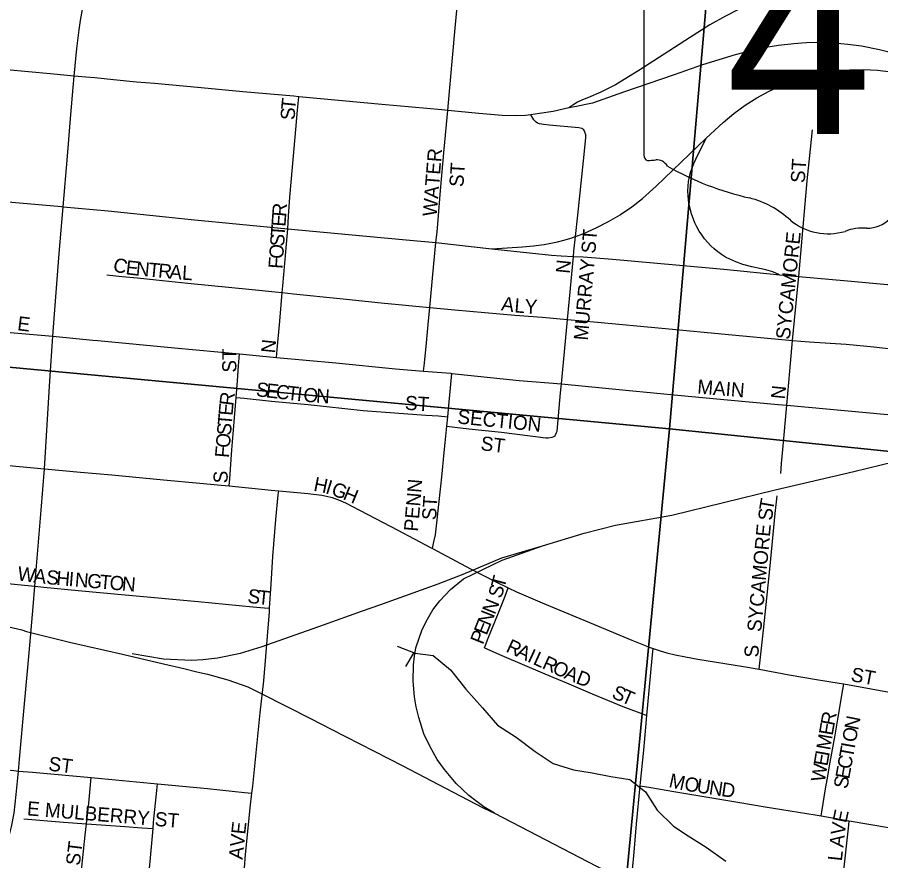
# Model space of a CAD drawing. Extents: x 1410790 to 1770854, y 566777 to 831614.
# Drawn here: x 1601885 to 1604940, y 701706 to 704689 of the extents above; entities that cross this region are included whole.
import ezdxf

# ---------------------------------------------------------------- set-up
doc = ezdxf.new("R2010")
doc.units = 0
for name, color, linetype in [('GM_X_City_Street', 7, 'Continuous'), ('GM_X_City_Street_Text', 7, 'Continuous'), ('GM_X_Interchange_Ramps', 7, 'Continuous'), ('GM_X_Minor_River', 7, 'Continuous'), ('GM_X_Rail_Line', 7, 'Continuous'), ('GM_X_Section', 7, 'Continuous'), ('GM_X_State_Location', 7, 'Continuous'), ('GM_X_State_Route', 7, 'Continuous'), ('GM_X_State_Shield', 7, 'Continuous'), ('GM_X_US_Route', 7, 'Continuous')]:
    doc.layers.add(name, color=color, linetype=linetype)

msp = doc.modelspace()

# ---------------------------------------------------------------- linework, layer by layer
at = {"layer": 'GM_X_City_Street'}
for points in [[(1603407.9, 704359.4), (1603410.4, 704386.9), (1603423.7, 704533), (1603435.5, 704663.6), (1603459.9, 704925), (1603461.4, 704941.2)], [(1602841.6, 703941.4), (1602844.4, 703986), (1602848.9, 704052.5), (1602867.5, 704264.8), (1602876.4, 704360), (1602880.8, 704408.1)], [(1603365.7, 703891.9), (1603369.7, 703928.9), (1603382, 704076), (1603395.4, 704222.9), (1603407.9, 704359.4)], [(1603888.9, 704291.2), (1603882.2, 704295.5), (1603871, 704298.5), (1603767.1, 704307.5), (1603746.4, 704309.7), (1603732.3, 704312.4), (1603725.4, 704315.1), (1603720, 704318.5), (1603715.3, 704322.3), (1603711.7, 704326.6), (1603701.3, 704343.8)], [(1603859.9, 703914), (1603867.9, 703988.7), (1603888.2, 704181.8), (1603895.7, 704262.2), (1603895.7, 704272.8), (1603893.2, 704282.6), (1603888.9, 704291.2)], [(1604649.4, 703772), (1604679.3, 704111.1), (1604690.9, 704223), (1604697.9, 704291.5)], [(1602822.4, 703715.6), (1602824.4, 703738.7), (1602834.8, 703859.3), (1602841.6, 703941.4)], [(1603852.9, 703843.4), (1603854.3, 703861.5), (1603859.9, 703914)], [(1603344.1, 703662.8), (1603353.7, 703765.9), (1603365.7, 703891.9)], [(1603831.6, 703620.2), (1603838.3, 703693.2), (1603852.9, 703843.4)], [(1602200.9, 703777.9), (1602254.2, 703772.6), (1602310.1, 703767.1), (1602376.4, 703760.6), (1602488.2, 703748.6), (1602716.2, 703726.3), (1602797.6, 703718.5), (1602822.4, 703715.6)], [(1604628, 703545.8), (1604647.4, 703750.3), (1604649.4, 703772)], [(1602802.2, 703486), (1602804.7, 703513.7), (1602813.7, 703614.5), (1602822.4, 703715.6)], [(1602822.4, 703715.6), (1602862.5, 703710.4), (1603025.3, 703694.4), (1603171.8, 703679.4), (1603344.1, 703662.8)], [(1603322.4, 703437.5), (1603325.2, 703465.4), (1603332.5, 703537.3), (1603338.5, 703602.6), (1603344.1, 703662.8)], [(1603344.1, 703662.8), (1603432.4, 703654.1), (1603645.2, 703636), (1603741.6, 703627.8), (1603831.6, 703620.2)], [(1603809.6, 703392), (1603828.9, 703594.5), (1603831.6, 703620.2)], [(1603831.6, 703620.2), (1603937.3, 703611.2), (1604165.4, 703589.7), (1604413.4, 703566.1), (1604589.8, 703549.2), (1604628, 703545.8)], [(1601770.4, 703582.1), (1601859.5, 703574.1), (1602009.9, 703561)], [(1602009.9, 703561), (1602151.6, 703547.6)], [(1602151.6, 703547.6), (1602169.7, 703545.9), (1602440.8, 703520.2), (1602671.4, 703498.3)], [(1604607, 703316.9), (1604610.6, 703357.3), (1604618, 703437.8), (1604628, 703545.8)], [(1604628, 703545.8), (1604686.4, 703540.6), (1604817.1, 703532.5), (1604914.8, 703523.7), (1605028.4, 703509.9), (1605044.7, 703508.3), (1605076, 703505.3)], [(1602658.8, 703344.4), (1602663.6, 703403.4), (1602667.9, 703456.1), (1602671.4, 703498.3)], [(1602671.4, 703498.3), (1602717.8, 703493.8), (1602802.2, 703486)], [(1602802.2, 703486), (1603011.3, 703466.6), (1603222.5, 703445.2), (1603322.4, 703437.5)], [(1603322.4, 703437.5), (1603418.9, 703429.9), (1603422.5, 703429.5)], [(1603407.4, 703276.4), (1603412.6, 703329.4), (1603417.4, 703378), (1603422.5, 703429.5)], [(1603422.5, 703429.5), (1603660.8, 703404.8), (1603809.6, 703392)], [(1603783.4, 703206.8), (1603787.5, 703210.4), (1603790, 703214.5), (1603793, 703220.3), (1603794.3, 703225.5), (1603806.8, 703360.6), (1603809.6, 703392)], [(1603809.6, 703392), (1604038.3, 703370), (1604234, 703351.7), (1604396.9, 703336), (1604576.3, 703319.7), (1604607, 703316.9)], [(1602634.5, 703031.5), (1602636.3, 703056.3), (1602643.9, 703158.9), (1602651.7, 703258), (1602658.8, 703344.4)], [(1602658.8, 703344.4), (1602687.2, 703341.6), (1602784.2, 703331.8), (1602913.8, 703319.5), (1603107.9, 703298.7), (1603330.7, 703282.1), (1603374.5, 703278.9), (1603407.4, 703276.4)], [(1604586.5, 703075.3), (1604589, 703110.2), (1604593, 703160.8), (1604607, 703316.9)], [(1604607, 703316.9), (1605028.1, 703278.5)], [(1603404, 703242.3), (1603407.4, 703276.4)], [(1603353.8, 702809.7), (1603358.8, 702833.3), (1603364, 702858), (1603370, 702911), (1603387.4, 703073.7), (1603393.7, 703137.5), (1603398.2, 703184.4), (1603404, 703242.3)], [(1603404, 703242.3), (1603433.1, 703239.1), (1603481.7, 703233.8), (1603597.3, 703221.3), (1603754.4, 703201.9), (1603762.7, 703201.7), (1603769.6, 703202.5), (1603776.8, 703204), (1603783.4, 703206.8)], [(1601729.2, 703115.7), (1601815.9, 703107.6), (1601980.8, 703092.3)], [(1601980.8, 703092.3), (1602108.6, 703080.2), (1602218.7, 703070.5), (1602401.8, 703053.4), (1602531.1, 703041.3), (1602605.6, 703034.3), (1602634.5, 703031.5)], [(1602634.5, 703031.5), (1602783.1, 703017), (1602809.5, 703014.5)], [(1602777.3, 702599.2), (1602783.1, 702684.2), (1602789.3, 702782.1), (1602799.8, 702912.3), (1602808.1, 703000.3), (1602809.5, 703014.5)], [(1602809.5, 703014.5), (1602913.6, 703004.6), (1602962.6, 702998.6), (1602979, 702995.4), (1602998.3, 702990.6), (1603020.8, 702982.8), (1603046, 702971.5), (1603071.1, 702958.8), (1603230.7, 702875.5), (1603346.1, 702813.8), (1603353.8, 702809.7)], [(1604510.1, 702382.9), (1604513.5, 702415.3), (1604524.6, 702521.2), (1604547.2, 702736.8), (1604556.9, 702835.2), (1604566.5, 702934.1), (1604573.3, 702996)], [(1603353.8, 702809.7), (1603470.6, 702747.4)], [(1603470.6, 702747.4), (1603490.5, 702736.8), (1603577.7, 702691.9), (1603621.8, 702671)], [(1601455.8, 702723.5), (1601487.1, 702720.5), (1601595.7, 702710.2), (1601741.6, 702697.2), (1601946.6, 702676.6), (1601978.6, 702673.4), (1602099.9, 702661.1), (1602279.4, 702645.1), (1602524.5, 702622.7), (1602718.4, 702604.1), (1602759.3, 702600.7), (1602777.3, 702599.2)], [(1603538.2, 702459), (1603551.1, 702493.4), (1603589.2, 702588.2), (1603610.4, 702642), (1603621.8, 702671)], [(1603621.8, 702671), (1603651.5, 702656.9), (1603741.5, 702618.1), (1603937.9, 702536.4), (1604058.5, 702485.6), (1604124, 702460.4), (1604134.4, 702456.7)], [(1602714.7, 701944.3), (1602717.5, 701969.6), (1602744, 702229), (1602756.4, 702341.6), (1602776.5, 702586), (1602777.3, 702599.2)], [(1603538.2, 702459), (1603598.6, 702431.7), (1603751.5, 702366.9), (1603828.1, 702335), (1603918.4, 702296.5), (1604027.1, 702251.4), (1604105.6, 702221.9), (1604112.4, 702219.3)], [(1604112.4, 702219.3), (1604120.2, 702308.4), (1604131.1, 702422), (1604134.4, 702456.7)], [(1604134.4, 702456.7), (1604142.1, 702453.9), (1604159.8, 702448.2), (1604183.2, 702441.1), (1604212.5, 702434.3), (1604248.3, 702427.5), (1604292.7, 702419.1), (1604454.5, 702393.1), (1604510.1, 702382.9)], [(1604510.1, 702382.9), (1604615.4, 702363.7), (1604711.9, 702346.6), (1604792.9, 702333.8), (1604808.6, 702331)], [(1604728.8, 701864), (1604731.3, 701879.2), (1604744.4, 701959.6), (1604750, 701991.4), (1604760.5, 702054.9), (1604778, 702150), (1604788.9, 702213.6), (1604805.3, 702311.2), (1604808.6, 702331)], [(1604808.6, 702331), (1604905.7, 702313.4), (1605002.2, 702296.3), (1605050.1, 702288.3)], [(1604088.3, 701971.2), (1604089.4, 701983), (1604101.1, 702097.1), (1604108.8, 702178.5), (1604112.4, 702219.3)], [(1601399.8, 702069.5), (1601579.4, 702053.4), (1601758.9, 702036.2), (1601872.9, 702024.3), (1601888.6, 702023), (1601938.2, 702018.9), (1602146.5, 701999.7)], [(1602129.6, 701836.3), (1602138.3, 701909.6), (1602144.2, 701974.7), (1602146.5, 701999.7)], [(1602146.5, 701999.7), (1602182.9, 701996.3), (1602381, 701977.6)], [(1602365.2, 701819.3), (1602367, 701842), (1602378.3, 701953.6), (1602381, 701977.6)], [(1602381, 701977.6), (1602558, 701961), (1602688.2, 701947.1), (1602714.7, 701944.3)], [(1604048.5, 701547.2), (1604065.5, 701722.3), (1604075.1, 701836.5), (1604088.3, 701971.2)], [(1604088.3, 701971.2), (1604126.6, 701964.5), (1604207.3, 701950.2), (1604433.5, 701912.5), (1604530.6, 701896.7), (1604707.7, 701867.6), (1604728.8, 701864)], [(1602688, 701680.2), (1602692.4, 701727.3), (1602710.2, 701903.5), (1602714.7, 701944.3)], [(1604728.8, 701864), (1604828.1, 701847.1)], [(1601907.4, 701853.4), (1602047.8, 701842.7), (1602129.6, 701836.3)], [(1602088.1, 701383), (1602090.7, 701407.5), (1602099.3, 701504.6), (1602104.7, 701569.6), (1602108.3, 701618.4), (1602112.9, 701683.4), (1602124.8, 701796.4), (1602129.6, 701836.3)], [(1602129.6, 701836.3), (1602181.3, 701832.3), (1602264.8, 701827.3), (1602325.5, 701822.6), (1602365.2, 701819.3)], [(1604781.2, 701455.2), (1604799.4, 701594.5), (1604811, 701693.7), (1604826.4, 701831.9), (1604828.1, 701847.1)], [(1604828.1, 701847.1), (1604974.1, 701822.3)], [(1602322.6, 701364.1), (1602329.4, 701439.4), (1602338.2, 701520.2), (1602342.1, 701568.6), (1602345.5, 701600.7), (1602363.2, 701793.7), (1602365.2, 701819.3)]]:
    msp.add_lwpolyline(points, dxfattribs=at)
at = {"layer": 'GM_X_Interchange_Ramps'}
msp.add_lwpolyline([(1604581, 703778.4), (1604557.5, 703788.5), (1604532.6, 703796), (1604483.8, 703806.2), (1604451.8, 703815.1), (1604426.6, 703824.5), (1604405.6, 703833.7), (1604390.7, 703840.9), (1604376.5, 703849.5), (1604363, 703859.1), (1604350.1, 703869.6), (1604338, 703881), (1604316, 703905.8), (1604306.1, 703919.2), (1604297.1, 703933.1), (1604289, 703947.6), (1604281.8, 703962.6), (1604270.2, 703993.7), (1604262.3, 704025.9), (1604259.7, 704042.3), (1604258.1, 704058.9), (1604257.7, 704075.5), (1604258.2, 704092.1), (1604260, 704108.6), (1604262.9, 704124.9), (1604267, 704141), (1604271.9, 704155.3), (1604278.4, 704172.2), (1604285.8, 704187), (1604321.8, 704262.1)], dxfattribs=at)
at = {"layer": 'GM_X_Minor_River'}
for points in [[(1603228.8, 702464.6), (1603292.5, 702440.1), (1603356.3, 702431.6), (1603417.9, 702381), (1603471.3, 702312.5), (1603530.7, 702246), (1603584.1, 702185.5), (1603649.7, 702142.9), (1603717.2, 702092.3), (1603780.8, 702049.8), (1603852.6, 702027.2), (1603918.4, 702016.7), (1603984.2, 702004.2), (1604052, 701993.6), (1604107.6, 701949.1), (1604149.1, 701884.7), (1604206.5, 701828.2), (1604258.2, 701793.8), (1604321.8, 701753.2), (1604391.3, 701704.6)], [(1603287.7, 702441.9), (1603258.2, 702392.3)]]:
    msp.add_lwpolyline(points, dxfattribs=at)
at = {"layer": 'GM_X_Rail_Line'}
for points in [[(1603743.3, 702819), (1603890.2, 702864.7), (1604001.6, 702893.1), (1604200.2, 702927.6), (1604566.6, 703018), (1604844.5, 703082.4), (1605038.4, 703129.9), (1605248.2, 703203.6), (1605402.2, 703264.2)], [(1602674.6, 702439.8), (1602751.5, 702463.1), (1602967.5, 702539.7), (1603105.9, 702589.6), (1603167.4, 702611.1), (1603373.5, 702685.7), (1603462.7, 702719.8), (1603599.4, 702777.6), (1603743.3, 702819)], [(1603600.6, 702769), (1603743.3, 702819)], [(1603572.9, 701874), (1603535.9, 701896.9), (1603507.6, 701917.2), (1603482.7, 701937), (1603437.1, 701979.4), (1603395.7, 702029), (1603370.8, 702063.2), (1603344.1, 702110.9), (1603323.4, 702154.9), (1603305.9, 702211.9), (1603295.4, 702250.3), (1603290.2, 702285.7), (1603285.5, 702341.1), (1603286.8, 702398.3), (1603289.9, 702429.6), (1603294.7, 702459.3), (1603317.4, 702523.5), (1603335.8, 702560.1), (1603354.7, 702593.3), (1603379.4, 702624.6), (1603417.3, 702665.4), (1603463.9, 702703.2), (1603600.6, 702769)], [(1601445.6, 702645.3), (1601606.1, 702593.7), (1601680.2, 702573.3), (1601901.2, 702521.9), (1601916.7, 702517.1)], [(1601916.7, 702517.1), (1602068.9, 702478.3), (1602257.5, 702436.5), (1602402.3, 702402.7)], [(1602291.1, 702438.7), (1602402, 702420.3), (1602502.4, 702414.7), (1602541.7, 702417.2), (1602593.6, 702423.1), (1602674.6, 702439.8)], [(1602402.3, 702402.7), (1602473.7, 702385.2)], [(1602473.7, 702385.2), (1602519.6, 702373.8)], [(1602519.6, 702373.8), (1602557.5, 702365.2), (1602629.3, 702345), (1602700.4, 702320.7), (1602750, 702296.6), (1602924.5, 702207.2), (1602995.7, 702171.1), (1603248.6, 702040.9), (1603452.2, 701934.7), (1603535, 701892), (1603572.9, 701874)], [(1603572.9, 701874), (1604083.3, 701609.1), (1604297, 701498.8), (1604421.4, 701434.4)]]:
    msp.add_lwpolyline(points, dxfattribs=at)
at = {"layer": 'GM_X_Section'}
for points in [[(1599376.7, 708982.6), (1604648.8, 708516.3), (1604192.4, 703233.9), (1598860.7, 703731.2)], [(1604648.8, 708516.3), (1610104.6, 708025.3), (1609553.2, 702682.3), (1604192.4, 703233.9)], [(1598860.7, 703731.2), (1604192.4, 703233.9), (1603688.3, 697982.3), (1598351.3, 698519.7)], [(1604192.4, 703233.9), (1609553.2, 702682.3), (1609051.7, 697468.6), (1603688.3, 697982.3)]]:
    msp.add_lwpolyline(points, close=True, dxfattribs=at)
at = {"layer": 'GM_X_State_Route'}
for points in [[(1602103.9, 704644.3), (1602108.5, 704677.6), (1602133.7, 704824.4), (1602163.9, 705006.1), (1602176.4, 705083.6), (1602202.1, 705243.7), (1602215.2, 705339.2), (1602220.8, 705405.4), (1602224, 705467.8), (1602223.4, 705535.2), (1602221.1, 705581.1), (1602220.2, 705598.9), (1602214.6, 705678.2), (1602191.5, 705877.3), (1602183.7, 705979.8), (1602183.5, 705986.8), (1602181.3, 706042.1), (1602181.8, 706092.8), (1602183.1, 706127.7), (1602187.3, 706169), (1602193.4, 706214.6)], [(1604553.5, 704756.6), (1604529.2, 704750.1), (1604499.2, 704741), (1604476.2, 704732.9), (1604434.4, 704715.3), (1604389.9, 704693.3), (1604334.8, 704662.3), (1604262.9, 704616.1), (1604083.6, 704500.3), (1604001.6, 704450.2), (1603949.7, 704424), (1603906, 704405), (1603884.8, 704397.3), (1603867.1, 704388.9), (1603854.2, 704381.2), (1603835.8, 704368.8)], [(1602085.5, 704481.4), (1602094.8, 704578.4), (1602103.9, 704644.3)], [(1602012.4, 703592.6), (1602033.2, 703854), (1602047.1, 704019), (1602062, 704198.3), (1602074.6, 704345.7), (1602082.3, 704441.1), (1602085.5, 704481.4)], [(1603563.6, 703870), (1603774.5, 703847.5), (1603809.4, 703845.2), (1603852.9, 703843.4)], [(1603852.9, 703843.4), (1603887.2, 703842), (1603990.3, 703834), (1604214.3, 703813.4), (1604384.7, 703797.7), (1604559.9, 703780.5)], [(1604559.9, 703780.5), (1604581, 703778.4), (1604606.9, 703775.9), (1604649.4, 703772)], [(1604649.4, 703772), (1604821.5, 703756.7), (1604964, 703744.1), (1605000, 703743.5), (1605032.1, 703745.7), (1605080.6, 703751.6), (1605106.6, 703757.1), (1605140.8, 703766.5)], [(1601819.3, 701689.9), (1601837.3, 701733.3), (1601852.3, 701778.7), (1601864.3, 701825.7), (1601873.3, 701873.6), (1601881.2, 701940), (1601888.6, 702023), (1601892.2, 702064.9), (1601909.7, 702261.1), (1601926.2, 702440.9), (1601940.7, 702604.1), (1601946.6, 702676.6), (1601968.6, 702946.2), (1601980.8, 703092.3), (1601999.8, 703403), (1602009.9, 703561), (1602012.4, 703592.6)]]:
    msp.add_lwpolyline(points, dxfattribs=at)
at = {"layer": 'GM_X_State_Shield'}
msp.add_line((1604101.9, 705258), (1604101.9, 704201.3), dxfattribs=at)
for centre, radius, start, end in [((1604118, 704199), 16.3, 171.9584, 258.3066), ((1604120.5, 704307.1), 124.2, 267.339, 280.6039), ((1604145.9, 704140.4), 44.8, 29.7484, 93.2717), ((1604711.2, 705089.7), 1066.1, 240.4129, 257.1985), ((1604393.3, 703726.6), 333.6, 47.1842, 75.836), ((1604754.1, 704135.1), 211.7, 230.7004, 286.2918), ((1604891.9, 704056), 112.8, 268.777, 315.5493), ((1604876.4, 703769.8), 173.9, 85.6951, 111.2099)]:
    msp.add_arc(centre, radius, start, end, dxfattribs=at)
at = {"layer": 'GM_X_US_Route'}
for points in [[(1604982.4, 704561.7), (1604935, 704573.8), (1604871.1, 704586.4), (1604822.7, 704593.3), (1604774, 704597.8), (1604725.2, 704599.5), (1604676.4, 704598.4), (1604660.1, 704597.5), (1604632.3, 704595), (1604577.8, 704589.1), (1604533.6, 704582.3), (1604488.1, 704572.5), (1604425.1, 704556.5), (1604366.5, 704538.9), (1604309.2, 704520.6), (1604208.3, 704485.9), (1604029, 704423.9), (1603919.6, 704385.8), (1603895.8, 704380.1), (1603863, 704373.2), (1603835.8, 704368.8)], [(1602000.9, 704489.1), (1601847.4, 704503.2), (1601718.2, 704514.9), (1601612.8, 704524.2), (1601581.2, 704527)], [(1602085.5, 704481.4), (1602000.9, 704489.1)], [(1604017.2, 703990.4), (1604018.5, 703991.1), (1604058.7, 704018.5), (1604096.9, 704048.6), (1604145.4, 704092), (1604321.8, 704262.1), (1604382.7, 704317.2), (1604420.4, 704348.8), (1604460.1, 704378.2), (1604501.8, 704404.5), (1604545.2, 704428), (1604590.1, 704448.5), (1604636.3, 704465.9), (1604683.4, 704480.3), (1604731.4, 704491.7), (1604780.2, 704499.5), (1604829.4, 704503.5), (1604878.7, 704504.1), (1604927.9, 704501.6), (1604977, 704496.2)], [(1602159.3, 704474.4), (1602127, 704477.6), (1602085.5, 704481.4)], [(1602369.9, 704454.4), (1602306.5, 704460.1), (1602224.7, 704467.8), (1602159.3, 704474.4)], [(1603835.8, 704368.8), (1603780.9, 704356.2), (1603732.8, 704348.4), (1603701.3, 704343.8), (1603682.7, 704341.7), (1603649.6, 704340.4), (1603600, 704341.6), (1603517.9, 704348.7), (1603407.9, 704359.4), (1603387, 704361.5), (1603174.2, 704380.5), (1602880.8, 704408.1), (1602863.2, 704409.8), (1602683, 704425.6), (1602535.8, 704439.6), (1602369.9, 704454.4)], [(1601572.6, 704062.9), (1601636.7, 704056.9), (1601809.6, 704040.4), (1602041.4, 704019.5)], [(1602041.4, 704019.5), (1602047.1, 704019), (1602206.2, 704004.8), (1602409.9, 703983)], [(1602409.9, 703983), (1602499.4, 703973.5), (1602841.6, 703941.4), (1603107.1, 703916.3), (1603274.1, 703900.6), (1603365.7, 703891.9)], [(1603859.9, 703914), (1603888.7, 703924.2), (1603933.2, 703943.9), (1603976.5, 703966.3), (1604017.2, 703990.4)], [(1603563.6, 703870), (1603672, 703877), (1603710.5, 703880.9), (1603748.4, 703885.4), (1603796.1, 703894.7), (1603823.3, 703902), (1603842.9, 703907.8), (1603859.9, 703914)], [(1603365.7, 703891.9), (1603563.6, 703870)]]:
    msp.add_lwpolyline(points, dxfattribs=at)

# ---------------------------------------------------------------- texts
at = {"layer": 'GM_X_City_Street_Text'}
for s, rotation, p in [('T', 84.2541, (1602867.4, 704359.4)), ('S', 88.798, (1602866.7, 704325.3)), ('WATER', 85.3357, (1603368.3, 703983.1)), ('ST', 86.4262, (1604670.7, 704101.7)), ('ST', 86.4254, (1603463, 704087.6)), ('R', 85.9161, (1602835.9, 703982.5)), ('E', 85.9508, (1602833.4, 703947.4)), ('T', 85.8988, (1602830.9, 703912.3)), ('MURRAY ST', 85.0606, (1603902.9, 703544.7)), ('S', 85.9261, (1602828.4, 703877.1)), ('SYCAMORE', 84.1599, (1604617.9, 703547.6)), ('O', 85.9165, (1602825.2, 703833.3)), ('C', 343.9846, (1602219.6, 703793.1)), ('E', 353.255, (1602266.4, 703780.4)), ('N', 354.7106, (1602302.7, 703776.2)), ('T', 354.7574, (1602346.6, 703772.1)), ('R', 354.7564, (1602381.6, 703768.9)), ('F', 85.9261, (1602822.7, 703798.2)), ('N', 84.2916, (1603839.1, 703780.9)), ('A', 354.7244, (1602421, 703765.3)), ('L', 356.4428, (1602466.5, 703761.1)), ('A', 351.2023, (1603595, 703652.8)), ('L', 354.9241, (1603642, 703645.6)), ('Y', 356.7615, (1603678.8, 703642.4)), ('E', 352.8783, (1601882.9, 703582.5)), ('N', 84.2916, (1602796.4, 703499.3)), ('ST', 90, (1602659.9, 703432.3)), ('S', 353.4003, (1602727.6, 703349.3)), ('E', 353.3732, (1602762.6, 703345.2)), ('C', 353.4164, (1602797.6, 703341.2)), ('MAIN', 355.361, (1604289.3, 703358.1)), ('R', 82.89, (1602649.1, 703313.1)), ('T', 353.3732, (1602836.9, 703336.6)), ('I', 353.4271, (1602871.9, 703332.5)), ('O', 355.0266, (1602895.3, 703329.9)), ('N', 356.5474, (1602940.6, 703326)), ('N', 84.2937, (1604600.4, 703336.5)), ('ST', 356.4254, (1603255.1, 703300.9)), ('E', 85.1504, (1602646.2, 703278.5)), ('SECTION', 354.1926, (1603440.3, 703252.5)), ('T', 85.1504, (1602643.2, 703243.5)), ('S', 85.1592, (1602640.2, 703208.4)), ('O', 85.1674, (1602636.5, 703164.5)), ('ST', 352.8783, (1603522.2, 703158.3)), ('F', 85.1581, (1602633.5, 703129.5)), ('S', 90, (1602629.1, 703040.7)), ('H', 348.6365, (1602930.4, 703014.8)), ('I', 342.7607, (1602972.2, 703006.5)), ('G', 340.2139, (1602992.6, 703000.2)), ('H', 337.5634, (1603033.5, 702985.5)), ('PENN', 85.2328, (1603302.3, 702868.8)), ('ST', 86.4118, (1603366.2, 702909.2)), ('T', 79.9762, (1604558.3, 702941.6)), ('S', 86.4731, (1604556.3, 702907.9)), ('SYCAMORE', 84.8056, (1604516.7, 702513.6)), ('W', 352.2848, (1601883, 702698.1)), ('A', 352.8473, (1601940.2, 702690.3)), ('S', 354.7132, (1601985.6, 702684.6)), ('H', 355.0993, (1602021.1, 702681.4)), ('I', 355.1202, (1602064.9, 702677.6)), ('N', 355.1202, (1602086.8, 702675.7)), ('G', 355.1202, (1602130.7, 702672)), ('T', 355.1184, (1602174.5, 702668.3)), ('T', 74.9727, (1603608.2, 702666.8)), ('O', 355.1202, (1602209.6, 702665.3)), ('N', 355.1202, (1602253.4, 702661.5)), ('S', 352.15, (1602697.1, 702618.8)), ('T', 354.1731, (1602733.9, 702613.8)), ('S', 72.104, (1603596.6, 702630.7)), ('N', 68.2602, (1603574.2, 702574.1)), ('N', 68.2462, (1603557.9, 702533.2)), ('E', 68.224, (1603544.8, 702500.5)), ('P', 68.2544, (1603531.8, 702467.8)), ('R', 335.3249, (1603610.4, 702446.5)), ('A', 335.3119, (1603646.4, 702430)), ('I', 335.3117, (1603686.4, 702411.6)), ('L', 335.3288, (1603706.4, 702402.4)), ('S', 90, (1604507.9, 702424.7)), ('R', 335.3139, (1603738.4, 702387.7)), ('O', 335.3328, (1603774.4, 702371.1)), ('A', 337.4412, (1603816.2, 702352)), ('ST', 349.3812, (1604831.4, 702341.6)), ('D', 338.7055, (1603858, 702334.6)), ('S', 335.7573, (1603984.5, 702283.7)), ('T', 336.8336, (1604017.5, 702268.8)), ('R', 79.0544, (1604775.4, 702181.1)), ('N', 78.6472, (1604859.4, 702165.4)), ('E', 80.2547, (1604769.5, 702146.7)), ('O', 79.5603, (1604851.4, 702122.3)), ('M', 80.2637, (1604760.6, 702094.7)), ('T', 79.7008, (1604841.2, 702066.1)), ('I', 79.6717, (1604847.5, 702100.7)), ('E', 80.2547, (1604750.9, 702038.3)), ('I', 80.2845, (1604756.9, 702073)), ('C', 79.6712, (1604834.1, 702027.1)), ('ST', 352.8716, (1601992.9, 702024.9)), ('W', 80.2696, (1604741.3, 701981.9)), ('M', 347.0286, (1604187.1, 701966.9)), ('E', 79.7, (1604827.8, 701992.5)), ('O', 351.2734, (1604242.5, 701954.3)), ('U', 351.522, (1604286.2, 701947.6)), ('N', 351.5222, (1604329.7, 701941.1)), ('S', 79.7, (1604821.5, 701957.8)), ('D', 351.522, (1604373.3, 701934.7)), ('E MULBERRY ST', 355.2787, (1601917.8, 701866.5)), ('E', 78.0283, (1604817.8, 701837)), ('AVE', 84.0895, (1602682, 701708.5)), ('V', 82.3057, (1604812, 701794.3)), ('ST', 82.8792, (1602105.6, 701686.7)), ('A', 83.7805, (1604807.3, 701750.9)), ('L', 83.7975, (1604802.1, 701702.8))]:
    msp.add_text(s, height=50, rotation=rotation, dxfattribs=at).set_placement(p)
at = {"layer": 'GM_X_State_Location'}
for s in ['s', 'r']:
    msp.add_text(s, height=1, dxfattribs=at).set_placement((1604782.3, 704659.4))
msp.add_text('4D', height=1, rotation=0, dxfattribs=at).set_placement((1604499.7, 704586.6))
at = {"layer": 'GM_X_State_Shield'}
msp.add_text('4D', height=696.1, dxfattribs=at).set_placement((1604391.4, 704275.8))

doc.saveas('drawing.dxf')
